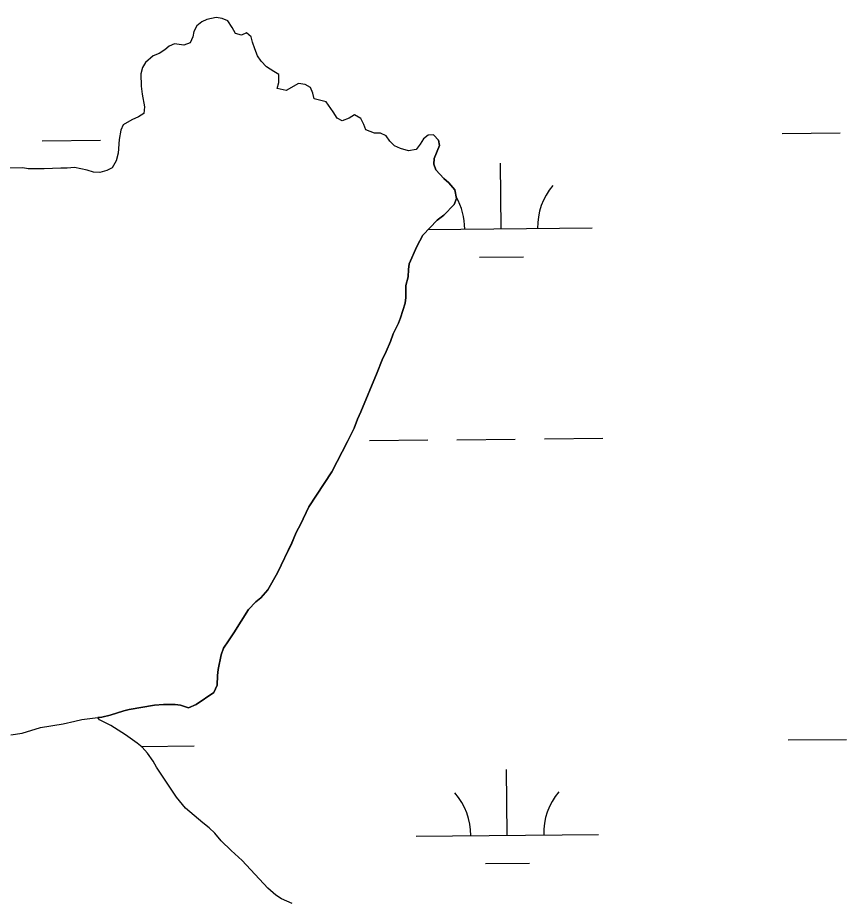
# Model space of a CAD drawing. Extents: x 3146026 to 3183936, y 897894 to 923344.
# Drawn here: x 3172101.5 to 3172556.2, y 906718.5 to 907202.7 of the extents above; entities that cross this region are included whole.
import ezdxf

# ---------------------------------------------------------------- set-up
doc = ezdxf.new("R2010")
doc.units = 0
for name, color, linetype in [('V-SITE-VEGE', 7, 'Continuous'), ('V-TOPO-SHOR', 7, 'Continuous'), ('V-WETL-SWMP', 7, 'Continuous')]:
    doc.layers.add(name, color=color, linetype=linetype)

msp = doc.modelspace()

# ---------------------------------------------------------------- linework, layer by layer
at = {"layer": 'V-SITE-VEGE'}
for p, q in [((3172202.54, 907200.35), (3172199.73, 907198.17)), ((3172205.34, 907201.73), (3172202.54, 907200.35)), ((3172210.33, 907202.7), (3172205.34, 907201.73)), ((3172213.72, 907202.28), (3172210.33, 907202.7)), ((3172216.91, 907200.87), (3172213.72, 907202.28)), ((3172219.28, 907197.26), (3172216.91, 907200.87)), ((3172198.12, 907195.19), (3172197.7, 907192.2)), ((3172199.73, 907198.17), (3172198.12, 907195.19)), ((3172221.06, 907194.06), (3172219.28, 907197.26)), ((3172224.25, 907193.05), (3172221.06, 907194.06)), ((3172227.05, 907194.43), (3172224.25, 907193.05)), ((3172229.63, 907192.22), (3172227.05, 907194.43)), ((3172196.08, 907188.81), (3172192.69, 907187.63)), ((3172197.7, 907192.2), (3172196.08, 907188.81)), ((3172230.41, 907189.22), (3172229.63, 907192.22)), ((3172231.59, 907185.62), (3172230.41, 907189.22)), ((3172182.29, 907185.1), (3172179.09, 907183.12)), ((3172184.7, 907187.08), (3172182.29, 907185.1)), ((3172187.5, 907188.26), (3172184.7, 907187.08)), ((3172192.69, 907187.63), (3172187.5, 907188.26)), ((3172233.17, 907181.82), (3172231.59, 907185.62)), ((3172175.89, 907181.74), (3172171.68, 907178.17)), ((3172179.09, 907183.12), (3172175.89, 907181.74)), ((3172235.14, 907178.82), (3172233.17, 907181.82)), ((3172170.06, 907175.39), (3172169.05, 907171.8)), ((3172171.68, 907178.17), (3172170.06, 907175.39)), ((3172238.12, 907175.81), (3172235.14, 907178.82)), ((3172242.1, 907173.19), (3172238.12, 907175.81)), ((3172169.05, 907171.8), (3172169.21, 907165.21)), ((3172244.88, 907171.58), (3172242.1, 907173.19)), ((3172244.86, 907167.19), (3172244.88, 907171.58)), ((3172169.21, 907165.21), (3172169.79, 907160.82)), ((3172243.84, 907163.8), (3172244.86, 907167.19)), ((3172255.63, 907166.53), (3172248.83, 907162.77)), ((3172259.22, 907166.11), (3172255.63, 907166.53)), ((3172262.21, 907164.3), (3172259.22, 907166.11)), ((3172169.79, 907160.82), (3172171.14, 907153.83)), ((3172248.83, 907162.77), (3172243.84, 907163.8)), ((3172263.39, 907161.3), (3172262.21, 907164.3)), ((3172264.17, 907158.1), (3172263.39, 907161.3)), ((3172270.75, 907156.47), (3172264.17, 907158.1)), ((3172274.71, 907151.05), (3172270.75, 907156.47)), ((3172170.72, 907150.04), (3172167.72, 907148.26)), ((3172171.14, 907153.83), (3172170.72, 907150.04)), ((3172276.88, 907147.65), (3172274.71, 907151.05)), ((3172164.12, 907146.68), (3172159.31, 907143.91)), ((3172167.72, 907148.26), (3172164.12, 907146.68)), ((3172279.47, 907146.04), (3172276.88, 907147.65)), ((3172283.47, 907147.61), (3172279.47, 907146.04)), ((3172286.27, 907149.39), (3172283.47, 907147.61)), ((3172289.85, 907147.38), (3172286.27, 907149.39)), ((3172291.43, 907144.18), (3172289.85, 907147.38)), ((3172158.1, 907140.93), (3172157.27, 907135.94)), ((3172159.31, 907143.91), (3172158.1, 907140.93)), ((3172292.61, 907141.18), (3172291.43, 907144.18)), ((3172297.39, 907139.35), (3172292.61, 907141.18)), ((3172157.27, 907135.94), (3172156.63, 907128.36)), ((3172300.58, 907139.33), (3172297.39, 907139.35)), ((3172303.77, 907137.92), (3172300.58, 907139.33)), ((3172305.75, 907134.92), (3172303.77, 907137.92)), ((3172324.12, 907136.21), (3172322.3, 907133.23)), ((3172326.72, 907138.19), (3172324.12, 907136.21)), ((3172329.72, 907138.37), (3172326.72, 907138.19)), ((3172329.9, 907138.19), (3172329.72, 907138.37)), ((3172332.49, 907135.56), (3172329.9, 907138.19)), ((3172332.88, 907132.57), (3172332.49, 907135.56)), ((3172308.33, 907132.31), (3172305.75, 907134.92)), ((3172311.51, 907130.89), (3172308.33, 907132.31)), ((3172315.9, 907129.67), (3172311.51, 907130.89)), ((3172322.3, 907133.23), (3172320.1, 907130.44)), ((3172330.04, 907125.4), (3172332.88, 907132.57)), ((3172156.63, 907128.36), (3172155.61, 907124.18)), ((3172320.1, 907130.44), (3172315.9, 907129.67)), ((3172155.61, 907124.18), (3172153.39, 907120.4)), ((3172329.83, 907122.41), (3172330.04, 907125.4)), ((3172331.01, 907119.21), (3172329.83, 907122.41)), ((3172104.3, 907120.27), (3172081.55, 907120.2)), ((3172107.29, 907119.86), (3172104.3, 907120.27)), ((3172116.07, 907119.81), (3172107.29, 907119.86)), ((3172125.25, 907120.16), (3172116.07, 907119.81)), ((3172128.64, 907120.14), (3172125.25, 907120.16)), ((3172132.64, 907120.51), (3172128.64, 907120.14)), ((3172139.62, 907119.08), (3172132.64, 907120.51)), ((3172143.2, 907117.86), (3172139.62, 907119.08)), ((3172146.6, 907117.84), (3172143.2, 907117.86)), ((3172150.39, 907118.82), (3172146.6, 907117.84)), ((3172153.39, 907120.4), (3172150.39, 907118.82)), ((3172335.37, 907114.4), (3172331.01, 907119.21)), ((3172338.15, 907112.18), (3172335.37, 907114.4)), ((3172341.32, 907108.17), (3172338.15, 907112.18)), ((3172342.29, 907103.58), (3172341.32, 907108.17)), ((3172341.08, 907100.19), (3172342.29, 907103.58)), ((3172335.26, 907094.44), (3172341.08, 907100.19)), ((3172331.65, 907091.66), (3172335.26, 907094.44)), ((3172323.82, 907083.33), (3172331.65, 907091.66)), ((3172320.6, 907077.16), (3172323.82, 907083.33)), ((3172316.35, 907067.6), (3172320.6, 907077.16)), ((3172315.71, 907060.62), (3172315.93, 907064.61)), ((3172315.93, 907064.61), (3172316.35, 907067.6)), ((3172314.49, 907055.84), (3172315.71, 907060.62)), ((3172314.45, 907049.25), (3172314.49, 907055.84)), ((3172314.04, 907046.06), (3172314.45, 907049.25)), ((3172311.59, 907038.09), (3172314.04, 907046.06)), ((3172307.56, 907029.33), (3172310.38, 907035.11)), ((3172310.38, 907035.11), (3172311.59, 907038.09)), ((3172306.14, 907025.15), (3172307.56, 907029.33)), ((3172303.71, 907019.58), (3172306.14, 907025.15)), ((3172301.48, 907015), (3172303.71, 907019.58)), ((3172298.85, 907008.03), (3172301.48, 907015)), ((3172289.75, 906986.52), (3172298.85, 907008.03)), ((3172287.94, 906982.54), (3172289.75, 906986.52)), ((3172286.11, 906977.56), (3172287.94, 906982.54)), ((3172282.48, 906970.2), (3172286.11, 906977.56)), ((3172273.8, 906953.49), (3172282.48, 906970.2)), ((3172261.33, 906934.4), (3172273.8, 906953.49)), ((3172256.68, 906924.64), (3172261.33, 906934.4)), ((3172254.46, 906920.66), (3172256.68, 906924.64)), ((3172252.03, 906914.69), (3172254.46, 906920.66)), ((3172244.16, 906898.17), (3172252.03, 906914.69)), ((3172238.72, 906888.82), (3172244.16, 906898.17)), ((3172234.9, 906884.45), (3172238.72, 906888.82)), ((3172232.1, 906882.27), (3172234.9, 906884.45)), ((3172228.08, 906878.1), (3172232.1, 906882.27)), ((3172220.03, 906865.18), (3172228.08, 906878.1)), ((3172217.21, 906860.8), (3172220.03, 906865.18)), ((3172214.39, 906856.82), (3172217.21, 906860.8)), ((3172213.18, 906853.24), (3172214.39, 906856.82)), ((3172211.53, 906845.07), (3172213.18, 906853.24)), ((3172211.12, 906841.88), (3172211.53, 906845.07)), ((3172210.89, 906836.49), (3172211.12, 906841.88)), ((3172209.07, 906832.51), (3172210.89, 906836.49)), ((3172199.45, 906825.97), (3172209.07, 906832.51)), ((3172176.5, 906825.5), (3172181.49, 906825.88)), ((3172181.49, 906825.88), (3172187.88, 906826.04)), ((3172187.88, 906826.04), (3172190.87, 906825.62)), ((3172190.87, 906825.62), (3172195.25, 906824.2)), ((3172195.25, 906824.2), (3172199.45, 906825.97)), ((3172152.32, 906820.05), (3172159.72, 906822.4)), ((3172159.72, 906822.4), (3172162.72, 906823.19)), ((3172162.72, 906823.19), (3172176.5, 906825.5)), ((3172126.55, 906815.41), (3172132.95, 906816.76)), ((3172132.95, 906816.76), (3172136.74, 906817.74)), ((3172136.74, 906817.74), (3172145.4, 906818.8)), ((3172145.4, 906818.8), (3172147.73, 906819.08)), ((3172147.73, 906819.08), (3172152.32, 906820.05)), ((3172103.97, 906810.14), (3172113.97, 906813.28)), ((3172113.97, 906813.28), (3172126.55, 906815.41)), ((3172097.78, 906809.38), (3172103.97, 906810.14))]:
    msp.add_line(p, q, dxfattribs=at)
at = {"layer": 'V-TOPO-SHOR'}
for points in [[(3172329.9, 907138.19), (3172329.72, 907138.37), (3172326.72, 907138.19), (3172324.12, 907136.21), (3172322.3, 907133.23), (3172320.09, 907130.44), (3172315.9, 907129.67), (3172311.51, 907130.89), (3172308.33, 907132.31), (3172305.75, 907134.92), (3172303.77, 907137.92), (3172300.58, 907139.33), (3172297.39, 907139.35), (3172292.61, 907141.18), (3172291.43, 907144.18), (3172289.85, 907147.38), (3172286.27, 907149.39), (3172283.47, 907147.61), (3172279.47, 907146.04), (3172276.88, 907147.65), (3172274.71, 907151.05), (3172270.75, 907156.47), (3172264.17, 907158.1), (3172263.39, 907161.3), (3172262.21, 907164.3), (3172259.22, 907166.11), (3172255.63, 907166.53), (3172248.83, 907162.77), (3172243.84, 907163.8), (3172244.86, 907167.19), (3172244.88, 907171.58), (3172242.1, 907173.19), (3172238.12, 907175.81), (3172235.14, 907178.82), (3172233.17, 907181.82), (3172231.59, 907185.62), (3172230.41, 907189.22), (3172229.63, 907192.22), (3172227.05, 907194.43), (3172224.25, 907193.05), (3172221.06, 907194.06), (3172219.28, 907197.26), (3172216.91, 907200.87), (3172213.72, 907202.28), (3172210.33, 907202.7), (3172205.34, 907201.73), (3172202.54, 907200.35), (3172199.73, 907198.17), (3172198.12, 907195.19), (3172197.7, 907192.2), (3172196.08, 907188.81), (3172192.69, 907187.63), (3172187.5, 907188.26), (3172184.7, 907187.08), (3172182.29, 907185.1), (3172179.09, 907183.12), (3172175.89, 907181.74), (3172171.68, 907178.17), (3172170.07, 907175.39), (3172169.05, 907171.8), (3172169.21, 907165.21), (3172169.79, 907160.82), (3172171.14, 907153.83), (3172170.72, 907150.04), (3172167.72, 907148.26), (3172164.12, 907146.68), (3172159.31, 907143.91), (3172158.1, 907140.93), (3172157.27, 907135.94), (3172156.63, 907128.36), (3172155.61, 907124.18), (3172153.39, 907120.4), (3172150.39, 907118.82), (3172146.6, 907117.84), (3172143.2, 907117.86), (3172139.62, 907119.08), (3172132.64, 907120.51), (3172128.65, 907120.14), (3172125.25, 907120.16), (3172116.07, 907119.81), (3172107.29, 907119.86), (3172104.3, 907120.27), (3172081.55, 907120.2)], [(3172329.9, 907138.19), (3172332.49, 907135.56), (3172332.88, 907132.57), (3172330.04, 907125.4), (3172329.83, 907122.41), (3172331.01, 907119.21), (3172335.37, 907114.4), (3172338.15, 907112.18), (3172341.32, 907108.17), (3172342.29, 907103.58), (3172341.08, 907100.19), (3172335.26, 907094.44), (3172331.65, 907091.66), (3172323.82, 907083.33), (3172320.6, 907077.16), (3172316.35, 907067.6), (3172315.93, 907064.61), (3172315.71, 907060.62), (3172314.49, 907055.84), (3172314.45, 907049.25), (3172314.04, 907046.06), (3172311.6, 907038.09), (3172310.38, 907035.11), (3172307.56, 907029.33), (3172306.14, 907025.15), (3172303.71, 907019.58), (3172301.49, 907015), (3172298.85, 907008.03), (3172289.75, 906986.52), (3172287.94, 906982.54), (3172286.11, 906977.56), (3172282.48, 906970.2), (3172273.8, 906953.49), (3172261.33, 906934.4), (3172256.68, 906924.64), (3172254.46, 906920.66), (3172252.03, 906914.69), (3172244.16, 906898.17), (3172238.72, 906888.82), (3172234.9, 906884.45), (3172232.1, 906882.27), (3172228.08, 906878.1), (3172220.03, 906865.18), (3172217.21, 906860.8), (3172214.39, 906856.82), (3172213.18, 906853.24), (3172211.53, 906845.07), (3172211.12, 906841.88), (3172210.89, 906836.49), (3172209.07, 906832.51), (3172199.45, 906825.97), (3172195.25, 906824.2), (3172190.87, 906825.62), (3172187.88, 906826.04), (3172181.49, 906825.88), (3172176.5, 906825.5), (3172162.72, 906823.19), (3172159.72, 906822.4), (3172152.32, 906820.05), (3172147.73, 906819.08), (3172145.4, 906818.8)], [(3172097.78, 906809.38), (3172103.97, 906810.14), (3172113.97, 906813.28), (3172126.55, 906815.4), (3172132.95, 906816.76), (3172136.74, 906817.74), (3172145.4, 906818.8)]]:
    msp.add_lwpolyline(points, dxfattribs=at)
at = {"layer": 'V-WETL-SWMP'}
for p, q in [((3172520.9, 907139.16), (3172552.89, 907139.48)), ((3172115.01, 907135.11), (3172147.01, 907135.43)), ((3172366.82, 907086.88), (3172366.46, 907122.87)), ((3172326.78, 907086.48), (3172416.82, 907087.37)), ((3172354.97, 907071.33), (3172378.97, 907071.57)), ((3172294.56, 906970.72), (3172326.56, 906971.04)), ((3172342.56, 906971.2), (3172374.56, 906971.52)), ((3172390.56, 906971.68), (3172422.56, 906971.99)), ((3172524.21, 906806.5), (3172556.21, 906806.82)), ((3172169.18, 906802.96), (3172198.32, 906803.25)), ((3172370.13, 906754.22), (3172369.77, 906790.22)), ((3172320.14, 906753.72), (3172420.13, 906754.72)), ((3172358.29, 906738.67), (3172382.29, 906738.91))]:
    msp.add_line(p, q, dxfattribs=at)
for points in [[(3172276.88, 907147.65), (3172274.71, 907151.05), (3172270.74, 907156.47), (3172264.17, 907158.1), (3172263.39, 907161.3), (3172262.21, 907164.3), (3172259.22, 907166.11), (3172255.63, 907166.53), (3172248.83, 907162.77), (3172243.84, 907163.8), (3172244.86, 907167.19), (3172244.88, 907171.58), (3172242.1, 907173.19), (3172238.12, 907175.81), (3172235.15, 907178.82), (3172233.17, 907181.82), (3172231.59, 907185.62), (3172230.41, 907189.22), (3172229.63, 907192.22), (3172227.05, 907194.43), (3172224.25, 907193.05), (3172221.06, 907194.06), (3172219.28, 907197.26), (3172216.91, 907200.87), (3172213.72, 907202.28), (3172210.33, 907202.7), (3172205.34, 907201.73), (3172202.54, 907200.35), (3172199.73, 907198.17), (3172198.12, 907195.19), (3172197.7, 907192.2), (3172196.08, 907188.81), (3172192.69, 907187.63), (3172187.5, 907188.26), (3172184.7, 907187.08), (3172182.29, 907185.1), (3172179.09, 907183.12), (3172175.89, 907181.74), (3172171.68, 907178.17), (3172170.07, 907175.39), (3172169.05, 907171.8), (3172169.21, 907165.21), (3172169.79, 907160.82), (3172171.14, 907153.83), (3172170.72, 907150.04), (3172167.72, 907148.26), (3172164.12, 907146.68), (3172159.31, 907143.91), (3172158.1, 907140.93), (3172157.27, 907135.94), (3172156.63, 907128.36), (3172155.61, 907124.18), (3172153.4, 907120.4), (3172150.39, 907118.82), (3172146.6, 907117.84), (3172143.2, 907117.86), (3172139.62, 907119.08), (3172132.64, 907120.51), (3172128.65, 907120.14), (3172125.25, 907120.16), (3172116.07, 907119.81), (3172107.29, 907119.86), (3172104.3, 907120.27), (3172081.55, 907120.2)], [(3172252.13, 906716.8), (3172246.36, 906719.42), (3172243.18, 906721.44), (3172238.81, 906725.25), (3172224.72, 906740.3), (3172218.57, 906745.92), (3172213.21, 906751.14), (3172209.64, 906755.35), (3172206.66, 906758.36), (3172203.09, 906760.98), (3172193.55, 906769.01), (3172188.6, 906775.03), (3172179.49, 906788.85), (3172177.71, 906791.65), (3172175.93, 906794.86), (3172172.76, 906799.26), (3172169.79, 906802.47), (3172167.01, 906804.68), (3172160.65, 906809.31), (3172152.69, 906814.34), (3172146.32, 906817.57), (3172145.4, 906818.8), (3172147.73, 906819.08), (3172152.32, 906820.05), (3172159.72, 906822.4), (3172162.72, 906823.19), (3172176.5, 906825.5), (3172181.49, 906825.88), (3172187.88, 906826.04), (3172190.87, 906825.62), (3172195.25, 906824.2), (3172199.45, 906825.97), (3172209.07, 906832.51), (3172210.89, 906836.49), (3172211.12, 906841.88), (3172211.53, 906845.07), (3172213.18, 906853.24), (3172214.39, 906856.82), (3172217.21, 906860.8), (3172220.03, 906865.18), (3172228.08, 906878.1), (3172232.1, 906882.27), (3172234.9, 906884.45), (3172238.72, 906888.82), (3172244.16, 906898.17), (3172252.04, 906914.69), (3172254.46, 906920.66), (3172256.68, 906924.64), (3172261.33, 906934.4), (3172273.81, 906953.49), (3172282.48, 906970.2), (3172286.11, 906977.56), (3172287.94, 906982.54), (3172289.76, 906986.52), (3172298.85, 907008.03), (3172301.49, 907015), (3172303.71, 907019.58), (3172306.14, 907025.15), (3172307.56, 907029.33), (3172310.38, 907035.11), (3172311.6, 907038.09), (3172314.04, 907046.06), (3172314.45, 907049.25), (3172314.49, 907055.84), (3172315.71, 907060.62), (3172315.93, 907064.61), (3172316.35, 907067.6), (3172320.59, 907077.16), (3172323.82, 907083.33), (3172331.65, 907091.66), (3172335.26, 907094.44), (3172341.08, 907100.19), (3172342.29, 907103.58), (3172341.32, 907108.18), (3172338.15, 907112.18), (3172335.37, 907114.4), (3172331.01, 907119.21), (3172329.83, 907122.41), (3172330.04, 907125.4), (3172332.88, 907132.57), (3172332.49, 907135.57), (3172329.9, 907138.19), (3172329.72, 907138.37), (3172326.72, 907138.19), (3172324.12, 907136.21), (3172322.3, 907133.23), (3172320.09, 907130.45), (3172315.9, 907129.67), (3172311.51, 907130.89), (3172308.33, 907132.31), (3172305.75, 907134.92), (3172303.77, 907137.92), (3172300.58, 907139.34), (3172297.39, 907139.35), (3172292.61, 907141.18), (3172291.43, 907144.18), (3172289.85, 907147.38), (3172286.27, 907149.39), (3172283.47, 907147.61), (3172279.47, 907146.04), (3172276.88, 907147.65)]]:
    msp.add_lwpolyline(points, dxfattribs=at)
for centre, start, end in [((3172422.05, 907087.9), 139.7992, 181.3429), ((3172311.57, 907086.8), 359.7992, 29.8994), ((3172314.89, 906754.14), 359.7992, 41.3429), ((3172425.37, 906755.24), 139.7992, 181.3429)]:
    msp.add_arc(centre, 35.25, start, end, dxfattribs=at)

doc.saveas('drawing.dxf')
